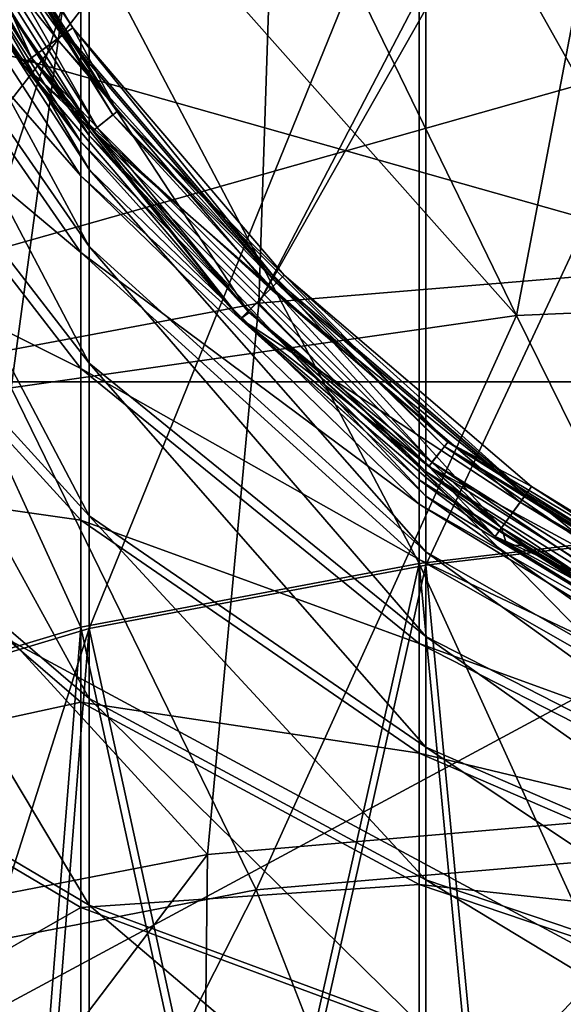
# Model space of a CAD drawing. Extents: x -1633 to 62, y -535 to 375.
# Tile 273 of 297: x -247 to -222, y 171 to 218. Entities that reach past the tile are written whole.
import ezdxf

# ---------------------------------------------------------------- set-up
doc = ezdxf.new("R2010")
doc.units = 0
doc.header["$LTSCALE"] = 33.374815
for name, color, linetype in [('1266', 7, 'CONTINUOUS'), ('1271', 7, 'CONTINUOUS'), ('411', 7, 'CONTINUOUS'), ('46', 7, 'CONTINUOUS'), ('54', 7, 'CONTINUOUS'), ('57', 7, 'CONTINUOUS'), ('74', 7, 'CONTINUOUS'), ('81', 7, 'CONTINUOUS'), ('82', 7, 'CONTINUOUS'), ('83', 7, 'CONTINUOUS'), ('84', 7, 'CONTINUOUS'), ('85', 7, 'CONTINUOUS'), ('86', 7, 'CONTINUOUS'), ('87', 7, 'CONTINUOUS'), ('88', 7, 'CONTINUOUS'), ('89', 7, 'CONTINUOUS'), ('90', 7, 'CONTINUOUS'), ('91', 7, 'CONTINUOUS')]:
    doc.layers.add(name, color=color, linetype=linetype)

msp = doc.modelspace()

# ---------------------------------------------------------------- linework, layer by layer
at = {"layer": '1266', "linetype": 'CONTINUOUS'}
for points in [[(-235.838, 227.811, -342.892), (-224.076, 203.588, -358.525), (-219.101, 229.66, -350.139), (-235.838, 227.811, -342.892)], [(-224.076, 203.588, -358.525), (-197.91, 204.706, -365.137), (-219.101, 229.66, -350.139), (-224.076, 203.588, -358.525)], [(-244.313, 226.383, -337.919), (-224.076, 203.588, -358.525), (-235.838, 227.811, -342.892), (-244.313, 226.383, -337.919)], [(-251.138, 224.943, -333.141), (-247.851, 200.183, -346.163), (-244.313, 226.383, -337.919), (-251.138, 224.943, -333.141)], [(-247.851, 200.183, -346.163), (-224.076, 203.588, -358.525), (-244.313, 226.383, -337.919), (-247.851, 200.183, -346.163)], [(-224.076, 203.588, -358.525), (-211.787, 178.677, -372.477), (-197.91, 204.706, -365.137), (-224.076, 203.588, -358.525)], [(-247.851, 200.183, -346.163), (-236.323, 176.56, -363.436), (-224.076, 203.588, -358.525), (-247.851, 200.183, -346.163)], [(-236.323, 176.56, -363.436), (-211.787, 178.677, -372.477), (-224.076, 203.588, -358.525), (-236.323, 176.56, -363.436)], [(-257.983, 172.356, -349.246), (-236.323, 176.56, -363.436), (-247.851, 200.183, -346.163), (-257.983, 172.356, -349.246)], [(-236.323, 176.56, -363.436), (-226.778, 151.998, -377.934), (-211.787, 178.677, -372.477), (-236.323, 176.56, -363.436)], [(-226.778, 151.998, -377.934), (-200.612, 153.115, -384.547), (-211.787, 178.677, -372.477), (-226.778, 151.998, -377.934)], [(-257.983, 172.356, -349.246), (-250.553, 148.592, -365.573), (-236.323, 176.56, -363.436), (-257.983, 172.356, -349.246)], [(-250.553, 148.592, -365.573), (-226.778, 151.998, -377.934), (-236.323, 176.56, -363.436), (-250.553, 148.592, -365.573)]]:
    msp.add_3dface(points, dxfattribs=at)
at = {"layer": '1271', "linetype": 'CONTINUOUS'}
for points in [[(-222.074, 231.293, -354.065), (-220.742, 231.398, -354.53), (-236.209, 204.167, -358.374), (-222.074, 231.293, -354.065)], [(-220.742, 231.398, -354.53), (-211.04, 206.259, -367.439), (-236.209, 204.167, -358.374), (-220.742, 231.398, -354.53)], [(-235.353, 229.871, -348.435), (-222.074, 231.293, -354.065), (-236.209, 204.167, -358.374), (-235.353, 229.871, -348.435)], [(-247.81, 227.835, -341.291), (-235.353, 229.871, -348.435), (-258.559, 199.977, -344.126), (-247.81, 227.835, -341.291)], [(-235.353, 229.871, -348.435), (-236.209, 204.167, -358.374), (-258.559, 199.977, -344.126), (-235.353, 229.871, -348.435)], [(-211.04, 206.259, -367.439), (-212.967, 180.441, -377.004), (-236.209, 204.167, -358.374), (-211.04, 206.259, -367.439)], [(-236.209, 204.167, -358.374), (-238.616, 178.229, -367.554), (-258.559, 199.977, -344.126), (-236.209, 204.167, -358.374)], [(-212.967, 180.441, -377.004), (-238.616, 178.229, -367.554), (-236.209, 204.167, -358.374), (-212.967, 180.441, -377.004)], [(-238.616, 178.229, -367.554), (-261.26, 173.835, -352.721), (-258.559, 199.977, -344.126), (-238.616, 178.229, -367.554)], [(-213.742, 154.669, -386.849), (-238.911, 152.576, -377.783), (-212.967, 180.441, -377.004), (-213.742, 154.669, -386.849)], [(-212.967, 180.441, -377.004), (-238.911, 152.576, -377.783), (-238.616, 178.229, -367.554), (-212.967, 180.441, -377.004)], [(-238.911, 152.576, -377.783), (-261.261, 148.386, -363.535), (-238.616, 178.229, -367.554), (-238.911, 152.576, -377.783)], [(-238.616, 178.229, -367.554), (-261.261, 148.386, -363.535), (-261.26, 173.835, -352.721), (-238.616, 178.229, -367.554)]]:
    msp.add_3dface(points, dxfattribs=at)
at = {"layer": '411', "color": 7, "linetype": 'CONTINUOUS'}
for points in [[(-270.544, 200.476, -102.148), (-270.544, 222.23, -35.198), (-193.658, 200.476, -102.148), (-270.544, 200.476, -102.148)], [(-193.658, 200.476, -102.148), (-270.544, 222.23, -35.198), (-193.658, 222.23, -35.198), (-193.658, 200.476, -102.148)], [(-270.544, 222.23, 35.198), (-270.544, 200.476, 102.148), (-193.658, 222.23, 35.198), (-270.544, 222.23, 35.198)], [(-193.658, 222.23, 35.198), (-270.544, 200.476, 102.148), (-193.658, 200.476, 102.148), (-193.658, 222.23, 35.198)], [(-193.658, 159.099, -159.099), (-270.544, 159.099, -159.099), (-270.544, 200.476, -102.148), (-193.658, 159.099, -159.099)], [(-193.658, 159.099, -159.099), (-270.544, 200.476, -102.148), (-193.658, 200.476, -102.148), (-193.658, 159.099, -159.099)], [(-270.544, 200.476, 102.148), (-270.544, 159.099, 159.099), (-193.658, 200.476, 102.148), (-270.544, 200.476, 102.148)], [(-193.658, 200.476, 102.148), (-270.544, 159.099, 159.099), (-193.658, 159.099, 159.099), (-193.658, 200.476, 102.148)]]:
    msp.add_3dface(points, dxfattribs=at)
at = {"layer": '46', "color": 7, "linetype": 'CONTINUOUS'}
for points in [[(-223.655, 235.935, 267.414), (-219.019, 202.569, 292.164), (-221.575, 239.807, 271.685), (-223.655, 235.935, 267.414)], [(-221.073, 232.586, 262.979), (-216.509, 199.743, 287.339), (-223.655, 235.935, 267.414), (-221.073, 232.586, 262.979)], [(-223.655, 235.935, 267.414), (-216.509, 199.743, 287.339), (-219.019, 202.569, 292.164), (-223.655, 235.935, 267.414)]]:
    msp.add_3dface(points, dxfattribs=at)
at = {"layer": '54', "color": 7, "linetype": 'CONTINUOUS'}
for points in [[(-256.547, 215.087, 31.973), (-244.574, 222.144, 49.674), (-256.547, 242.667, 17.816), (-256.547, 215.087, 31.973)], [(-228.661, 228.037, 64.456), (-209.605, 194.178, 86.775), (-209.605, 232.471, 75.578), (-228.661, 228.037, 64.456)], [(-244.574, 211.759, -116.974), (-256.547, 230.788, -115.968), (-247.306, 215.428, -120), (-244.574, 211.759, -116.974)], [(-256.547, 230.788, -115.968), (-244.574, 211.759, -116.974), (-256.547, 228.658, -101.65), (-256.547, 230.788, -115.968)], [(-247.306, 215.428, -120), (-256.547, 230.788, -115.968), (-255.546, 228.874, -120), (-247.306, 215.428, -120)], [(-244.574, 211.759, -116.974), (-244.574, 210.161, -106.227), (-256.547, 228.658, -101.65), (-244.574, 211.759, -116.974)], [(-244.574, 210.161, -106.227), (-256.547, 223.865, -87.99), (-256.547, 228.658, -101.65), (-244.574, 210.161, -106.227)], [(-244.574, 222.144, 49.674), (-228.661, 191.921, 75.016), (-228.661, 228.037, 64.456), (-244.574, 222.144, 49.674)], [(-228.661, 191.921, 75.016), (-209.605, 194.178, 86.775), (-228.661, 228.037, 64.456), (-228.661, 191.921, 75.016)], [(-244.574, 206.563, -95.975), (-256.547, 216.582, -75.48), (-256.547, 223.865, -87.99), (-244.574, 206.563, -95.975)], [(-244.574, 206.563, -95.975), (-256.547, 223.865, -87.99), (-244.574, 210.161, -106.227), (-244.574, 206.563, -95.975)], [(-256.547, 215.087, 31.973), (-244.574, 188.922, 59.388), (-244.574, 222.144, 49.674), (-256.547, 215.087, 31.973)], [(-244.574, 188.922, 59.388), (-228.661, 191.921, 75.016), (-244.574, 222.144, 49.674), (-244.574, 188.922, 59.388)], [(-244.574, 201.096, -86.585), (-256.547, 207.069, -64.569), (-256.547, 216.582, -75.48), (-244.574, 201.096, -86.585)], [(-244.574, 201.096, -86.585), (-256.547, 216.582, -75.48), (-244.574, 206.563, -95.975), (-244.574, 201.096, -86.585)], [(-256.547, 185.331, 40.674), (-244.574, 188.922, 59.388), (-256.547, 215.087, 31.973), (-256.547, 185.331, 40.674)], [(-237.064, 203.436, -120), (-244.574, 211.759, -116.974), (-247.306, 215.428, -120), (-237.064, 203.436, -120)], [(-228.661, 195.868, -117.814), (-244.574, 211.759, -116.974), (-237.064, 203.436, -120), (-228.661, 195.868, -117.814)], [(-244.574, 211.759, -116.974), (-228.661, 195.868, -117.814), (-244.574, 210.161, -106.227), (-244.574, 211.759, -116.974)], [(-228.661, 195.868, -117.814), (-228.661, 194.713, -110.049), (-244.574, 210.161, -106.227), (-228.661, 195.868, -117.814)], [(-228.661, 194.713, -110.049), (-244.574, 206.563, -95.975), (-244.574, 210.161, -106.227), (-228.661, 194.713, -110.049)], [(-244.574, 193.957, -78.395), (-256.547, 195.669, -55.647), (-256.547, 207.069, -64.569), (-244.574, 193.957, -78.395)], [(-244.574, 193.957, -78.395), (-256.547, 207.069, -64.569), (-244.574, 201.096, -86.585), (-244.574, 193.957, -78.395)], [(-228.661, 192.114, -102.642), (-244.574, 201.096, -86.585), (-244.574, 206.563, -95.975), (-228.661, 192.114, -102.642)], [(-228.661, 192.114, -102.642), (-244.574, 206.563, -95.975), (-228.661, 194.713, -110.049), (-228.661, 192.114, -102.642)], [(-225.072, 193.194, -120), (-228.661, 195.868, -117.814), (-237.064, 203.436, -120), (-225.072, 193.194, -120)], [(-228.661, 188.165, -95.859), (-244.574, 193.957, -78.395), (-244.574, 201.096, -86.585), (-228.661, 188.165, -95.859)], [(-228.661, 188.165, -95.859), (-244.574, 201.096, -86.585), (-228.661, 192.114, -102.642), (-228.661, 188.165, -95.859)], [(-244.574, 185.4, -71.699), (-256.547, 182.791, -49.037), (-256.547, 195.669, -55.647), (-244.574, 185.4, -71.699)], [(-244.574, 185.4, -71.699), (-256.547, 195.669, -55.647), (-244.574, 193.957, -78.395), (-244.574, 185.4, -71.699)], [(-209.605, 183.912, -118.446), (-228.661, 195.868, -117.814), (-211.626, 184.954, -120), (-209.605, 183.912, -118.446)], [(-228.661, 195.868, -117.814), (-209.605, 183.912, -118.446), (-228.661, 194.713, -110.049), (-228.661, 195.868, -117.814)], [(-211.626, 184.954, -120), (-228.661, 195.868, -117.814), (-225.072, 193.194, -120), (-211.626, 184.954, -120)], [(-209.605, 183.912, -118.446), (-209.605, 183.09, -112.925), (-228.661, 194.713, -110.049), (-209.605, 183.912, -118.446)], [(-209.605, 183.09, -112.925), (-228.661, 192.114, -102.642), (-228.661, 194.713, -110.049), (-209.605, 183.09, -112.925)], [(-228.661, 191.921, 75.016), (-211.626, 154.5, 89.546), (-209.605, 194.178, 86.775), (-228.661, 191.921, 75.016)], [(-228.661, 183.006, -89.942), (-244.574, 185.4, -71.699), (-244.574, 193.957, -78.395), (-228.661, 183.006, -89.942)], [(-228.661, 183.006, -89.942), (-244.574, 193.957, -78.395), (-228.661, 188.165, -95.859), (-228.661, 183.006, -89.942)], [(-244.574, 188.922, 59.388), (-237.064, 154.5, 71.064), (-228.661, 191.921, 75.016), (-244.574, 188.922, 59.388)], [(-237.064, 154.5, 71.064), (-225.072, 154.5, 81.306), (-228.661, 191.921, 75.016), (-237.064, 154.5, 71.064)], [(-209.605, 181.243, -107.659), (-228.661, 188.165, -95.859), (-228.661, 192.114, -102.642), (-209.605, 181.243, -107.659)], [(-209.605, 181.243, -107.659), (-228.661, 192.114, -102.642), (-209.605, 183.09, -112.925), (-209.605, 181.243, -107.659)], [(-225.072, 154.5, 81.306), (-211.626, 154.5, 89.546), (-228.661, 191.921, 75.016), (-225.072, 154.5, 81.306)], [(-256.547, 185.331, 40.674), (-247.306, 154.5, 59.072), (-244.574, 188.922, 59.388), (-256.547, 185.331, 40.674)], [(-247.306, 154.5, 59.072), (-237.064, 154.5, 71.064), (-244.574, 188.922, 59.388), (-247.306, 154.5, 59.072)], [(-209.605, 178.435, -102.836), (-228.661, 183.006, -89.942), (-228.661, 188.165, -95.859), (-209.605, 178.435, -102.836)], [(-209.605, 178.435, -102.836), (-228.661, 188.165, -95.859), (-209.605, 181.243, -107.659), (-209.605, 178.435, -102.836)], [(-244.574, 175.734, -66.737), (-256.547, 182.791, -49.037), (-244.574, 185.4, -71.699), (-244.574, 175.734, -66.737)], [(-228.661, 176.824, -85.104), (-244.574, 175.734, -66.737), (-244.574, 185.4, -71.699), (-228.661, 176.824, -85.104)], [(-228.661, 176.824, -85.104), (-244.574, 185.4, -71.699), (-228.661, 183.006, -89.942), (-228.661, 176.824, -85.104)], [(-255.546, 154.5, 45.626), (-247.306, 154.5, 59.072), (-256.547, 185.331, 40.674), (-255.546, 154.5, 45.626)], [(-244.574, 175.734, -66.737), (-256.547, 168.897, -44.974), (-256.547, 182.791, -49.037), (-244.574, 175.734, -66.737)], [(-209.605, 174.767, -98.629), (-228.661, 176.824, -85.104), (-228.661, 183.006, -89.942), (-209.605, 174.767, -98.629)], [(-209.605, 174.767, -98.629), (-228.661, 183.006, -89.942), (-209.605, 178.435, -102.836), (-209.605, 174.767, -98.629)], [(-228.661, 169.841, -81.519), (-244.574, 175.734, -66.737), (-228.661, 176.824, -85.104), (-228.661, 169.841, -81.519)], [(-209.605, 170.372, -95.19), (-228.661, 169.841, -81.519), (-228.661, 176.824, -85.104), (-209.605, 170.372, -95.19)], [(-209.605, 170.372, -95.19), (-228.661, 176.824, -85.104), (-209.605, 174.767, -98.629), (-209.605, 170.372, -95.19)], [(-244.574, 165.306, -63.688), (-256.547, 168.897, -44.974), (-244.574, 175.734, -66.737), (-244.574, 165.306, -63.688)], [(-228.661, 169.841, -81.519), (-244.574, 165.306, -63.688), (-244.574, 175.734, -66.737), (-228.661, 169.841, -81.519)]]:
    msp.add_3dface(points, dxfattribs=at)
at = {"layer": '57', "color": 7, "linetype": 'CONTINUOUS'}
for points in [[(-244.183, 222.028, 49.384), (-256.097, 215.007, 31.772), (-244.183, 252.768, 33.605), (-244.183, 222.028, 49.384)], [(-244.183, 252.768, 33.605), (-256.097, 215.007, 31.772), (-256.097, 242.55, 17.633), (-244.183, 252.768, 33.605)], [(-209.388, 194.093, 86.333), (-228.349, 191.848, 74.632), (-209.388, 232.304, 75.16), (-209.388, 194.093, 86.333)], [(-209.388, 232.304, 75.16), (-228.349, 191.848, 74.632), (-228.349, 227.892, 64.093), (-209.388, 232.304, 75.16)], [(-244.183, 212.071, -116.957), (-255.101, 229.101, -120), (-256.097, 231.005, -115.957), (-244.183, 212.071, -116.957)], [(-244.183, 212.071, -116.957), (-256.097, 231.005, -115.957), (-244.183, 210.463, -106.152), (-244.183, 212.071, -116.957)], [(-256.097, 231.005, -115.957), (-256.097, 228.869, -101.598), (-244.183, 210.463, -106.152), (-256.097, 231.005, -115.957)], [(-246.902, 215.721, -120), (-255.101, 229.101, -120), (-244.183, 212.071, -116.957), (-246.902, 215.721, -120)], [(-256.097, 224.062, -87.9), (-244.183, 206.846, -95.844), (-256.097, 228.869, -101.598), (-256.097, 224.062, -87.9)], [(-256.097, 228.869, -101.598), (-244.183, 206.846, -95.844), (-244.183, 210.463, -106.152), (-256.097, 228.869, -101.598)], [(-228.349, 191.848, 74.632), (-244.183, 188.864, 59.082), (-228.349, 227.892, 64.093), (-228.349, 191.848, 74.632)], [(-228.349, 227.892, 64.093), (-244.183, 188.864, 59.082), (-244.183, 222.028, 49.384), (-228.349, 227.892, 64.093)], [(-256.097, 216.758, -75.354), (-244.183, 201.35, -86.403), (-256.097, 224.062, -87.9), (-256.097, 216.758, -75.354)], [(-256.097, 224.062, -87.9), (-244.183, 201.35, -86.403), (-244.183, 206.846, -95.844), (-256.097, 224.062, -87.9)], [(-244.183, 188.864, 59.082), (-256.097, 185.291, 40.461), (-244.183, 222.028, 49.384), (-244.183, 188.864, 59.082)], [(-244.183, 222.028, 49.384), (-256.097, 185.291, 40.461), (-256.097, 215.007, 31.772), (-244.183, 222.028, 49.384)], [(-256.097, 207.218, -64.411), (-244.183, 194.171, -78.169), (-256.097, 216.758, -75.354), (-256.097, 207.218, -64.411)], [(-256.097, 216.758, -75.354), (-244.183, 194.171, -78.169), (-244.183, 201.35, -86.403), (-256.097, 216.758, -75.354)], [(-236.711, 203.789, -120), (-246.902, 215.721, -120), (-244.183, 212.071, -116.957), (-236.711, 203.789, -120)], [(-228.349, 196.259, -117.793), (-236.711, 203.789, -120), (-244.183, 212.071, -116.957), (-228.349, 196.259, -117.793)], [(-228.349, 196.259, -117.793), (-244.183, 212.071, -116.957), (-228.349, 195.093, -109.956), (-228.349, 196.259, -117.793)], [(-244.183, 212.071, -116.957), (-244.183, 210.463, -106.152), (-228.349, 195.093, -109.956), (-244.183, 212.071, -116.957)], [(-244.183, 206.846, -95.844), (-228.349, 192.469, -102.479), (-244.183, 210.463, -106.152), (-244.183, 206.846, -95.844)], [(-244.183, 210.463, -106.152), (-228.349, 192.469, -102.479), (-228.349, 195.093, -109.956), (-244.183, 210.463, -106.152)], [(-256.097, 195.786, -55.465), (-244.183, 185.568, -71.437), (-256.097, 207.218, -64.411), (-256.097, 195.786, -55.465)], [(-256.097, 207.218, -64.411), (-244.183, 185.568, -71.437), (-244.183, 194.171, -78.169), (-256.097, 207.218, -64.411)], [(-244.183, 201.35, -86.403), (-228.349, 188.482, -95.631), (-244.183, 206.846, -95.844), (-244.183, 201.35, -86.403)], [(-244.183, 206.846, -95.844), (-228.349, 188.482, -95.631), (-228.349, 192.469, -102.479), (-244.183, 206.846, -95.844)], [(-224.779, 193.598, -120), (-236.711, 203.789, -120), (-228.349, 196.259, -117.793), (-224.779, 193.598, -120)], [(-244.183, 194.171, -78.169), (-228.349, 183.275, -89.658), (-244.183, 201.35, -86.403), (-244.183, 194.171, -78.169)], [(-244.183, 201.35, -86.403), (-228.349, 183.275, -89.658), (-228.349, 188.482, -95.631), (-244.183, 201.35, -86.403)], [(-209.388, 184.361, -118.422), (-224.779, 193.598, -120), (-228.349, 196.259, -117.793), (-209.388, 184.361, -118.422)], [(-209.388, 184.361, -118.422), (-228.349, 196.259, -117.793), (-209.388, 183.528, -112.817), (-209.388, 184.361, -118.422)], [(-228.349, 196.259, -117.793), (-228.349, 195.093, -109.956), (-209.388, 183.528, -112.817), (-228.349, 196.259, -117.793)], [(-256.097, 182.871, -48.835), (-244.183, 175.85, -66.448), (-256.097, 195.786, -55.465), (-256.097, 182.871, -48.835)], [(-256.097, 195.786, -55.465), (-244.183, 175.85, -66.448), (-244.183, 185.568, -71.437), (-256.097, 195.786, -55.465)], [(-228.349, 192.469, -102.479), (-209.388, 181.652, -107.471), (-228.349, 195.093, -109.956), (-228.349, 192.469, -102.479)], [(-228.349, 195.093, -109.956), (-209.388, 181.652, -107.471), (-209.388, 183.528, -112.817), (-228.349, 195.093, -109.956)], [(-244.183, 185.568, -71.437), (-228.349, 177.035, -84.775), (-244.183, 194.171, -78.169), (-244.183, 185.568, -71.437)], [(-244.183, 194.171, -78.169), (-228.349, 177.035, -84.775), (-228.349, 183.275, -89.658), (-244.183, 194.171, -78.169)], [(-209.388, 194.093, 86.333), (-224.779, 154.5, 80.901), (-228.349, 191.848, 74.632), (-209.388, 194.093, 86.333)], [(-211.4, 154.5, 89.1), (-224.779, 154.5, 80.901), (-209.388, 194.093, 86.333), (-211.4, 154.5, 89.1)], [(-211.399, 185.399, -120), (-224.779, 193.598, -120), (-209.388, 184.361, -118.422), (-211.399, 185.399, -120)], [(-228.349, 188.482, -95.631), (-209.388, 178.801, -102.574), (-228.349, 192.469, -102.479), (-228.349, 188.482, -95.631)], [(-228.349, 192.469, -102.479), (-209.388, 178.801, -102.574), (-209.388, 181.652, -107.471), (-228.349, 192.469, -102.479)], [(-228.349, 191.848, 74.632), (-236.711, 154.5, 70.71), (-244.183, 188.864, 59.082), (-228.349, 191.848, 74.632)], [(-224.779, 154.5, 80.901), (-236.711, 154.5, 70.71), (-228.349, 191.848, 74.632), (-224.779, 154.5, 80.901)], [(-244.183, 188.864, 59.082), (-255.101, 154.5, 45.399), (-256.097, 185.291, 40.461), (-244.183, 188.864, 59.082)], [(-246.902, 154.5, 58.778), (-255.101, 154.5, 45.399), (-244.183, 188.864, 59.082), (-246.902, 154.5, 58.778)], [(-236.711, 154.5, 70.71), (-246.902, 154.5, 58.778), (-244.183, 188.864, 59.082), (-236.711, 154.5, 70.71)], [(-228.349, 183.275, -89.658), (-209.388, 175.077, -98.303), (-228.349, 188.482, -95.631), (-228.349, 183.275, -89.658)], [(-228.349, 188.482, -95.631), (-209.388, 175.077, -98.303), (-209.388, 178.801, -102.574), (-228.349, 188.482, -95.631)], [(-244.183, 175.85, -66.448), (-228.349, 169.986, -81.156), (-244.183, 185.568, -71.437), (-244.183, 175.85, -66.448)], [(-244.183, 185.568, -71.437), (-228.349, 169.986, -81.156), (-228.349, 177.035, -84.775), (-244.183, 185.568, -71.437)], [(-228.349, 177.035, -84.775), (-209.388, 170.615, -94.811), (-228.349, 183.275, -89.658), (-228.349, 177.035, -84.775)], [(-228.349, 183.275, -89.658), (-209.388, 170.615, -94.811), (-209.388, 175.077, -98.303), (-228.349, 183.275, -89.658)], [(-256.097, 168.937, -44.761), (-244.183, 165.364, -63.382), (-256.097, 182.871, -48.835), (-256.097, 168.937, -44.761)], [(-256.097, 182.871, -48.835), (-244.183, 165.364, -63.382), (-244.183, 175.85, -66.448), (-256.097, 182.871, -48.835)], [(-228.349, 169.986, -81.156), (-209.388, 165.574, -92.223), (-228.349, 177.035, -84.775), (-228.349, 169.986, -81.156)], [(-228.349, 177.035, -84.775), (-209.388, 165.574, -92.223), (-209.388, 170.615, -94.811), (-228.349, 177.035, -84.775)], [(-244.183, 165.364, -63.382), (-228.349, 162.38, -78.932), (-244.183, 175.85, -66.448), (-244.183, 165.364, -63.382)], [(-244.183, 175.85, -66.448), (-228.349, 162.38, -78.932), (-228.349, 169.986, -81.156), (-244.183, 175.85, -66.448)]]:
    msp.add_3dface(points, dxfattribs=at)
at = {"layer": '74', "color": 7, "linetype": 'CONTINUOUS'}
for points in [[(-254.267, 226.445, -140.397), (-247.429, 215.597, -140.397), (-253.692, 226.437, -140.397), (-254.267, 226.445, -140.397)], [(-247.429, 215.597, -140.397), (-246.811, 215.597, -140.397), (-253.692, 226.437, -140.397), (-247.429, 215.597, -140.397)], [(-247.429, 215.597, -140.397), (-247.306, 215.427, -140.397), (-246.811, 215.597, -140.397), (-247.429, 215.597, -140.397)], [(-247.306, 215.427, -140.397), (-237.064, 203.435, -140.397), (-246.811, 215.597, -140.397), (-247.306, 215.427, -140.397)], [(-246.811, 215.597, -140.397), (-237.064, 203.435, -140.397), (-236.656, 203.735, -140.397), (-246.811, 215.597, -140.397)], [(-237.064, 203.435, -140.397), (-225.072, 193.193, -140.397), (-236.656, 203.735, -140.397), (-237.064, 203.435, -140.397)], [(-236.656, 203.735, -140.397), (-225.072, 193.193, -140.397), (-224.778, 193.598, -140.397), (-236.656, 203.735, -140.397)], [(-225.072, 193.193, -140.397), (-224.523, 192.798, -140.397), (-224.778, 193.598, -140.397), (-225.072, 193.193, -140.397)], [(-224.523, 192.798, -140.397), (-223.598, 192.754, -140.397), (-224.778, 193.598, -140.397), (-224.523, 192.798, -140.397)], [(-224.523, 192.798, -140.397), (-211.625, 184.954, -140.397), (-223.598, 192.754, -140.397), (-224.523, 192.798, -140.397)], [(-223.598, 192.754, -140.397), (-211.625, 184.954, -140.397), (-211.398, 185.399, -140.397), (-223.598, 192.754, -140.397)]]:
    msp.add_3dface(points, dxfattribs=at)
at = {"layer": '81', "color": 7, "linetype": 'CONTINUOUS'}
for points in [[(-255.101, 229.101, -120), (-246.902, 215.721, -120), (-253.331, 230.003, -123.142), (-255.101, 229.101, -120)], [(-253.331, 230.003, -123.142), (-246.902, 215.721, -120), (-245.295, 216.889, -123.142), (-253.331, 230.003, -123.142)], [(-246.902, 215.721, -120), (-236.711, 203.789, -120), (-245.295, 216.889, -123.142), (-246.902, 215.721, -120)], [(-245.295, 216.889, -123.142), (-236.711, 203.789, -120), (-235.306, 205.194, -123.142), (-245.295, 216.889, -123.142)], [(-236.711, 203.789, -120), (-224.779, 193.598, -120), (-235.306, 205.194, -123.142), (-236.711, 203.789, -120)], [(-235.306, 205.194, -123.142), (-224.779, 193.598, -120), (-223.611, 195.205, -123.142), (-235.306, 205.194, -123.142)], [(-224.779, 193.598, -120), (-211.399, 185.399, -120), (-223.611, 195.205, -123.142), (-224.779, 193.598, -120)], [(-223.611, 195.205, -123.142), (-211.399, 185.399, -120), (-210.497, 187.169, -123.142), (-223.611, 195.205, -123.142)]]:
    msp.add_3dface(points, dxfattribs=at)
at = {"layer": '82', "color": 7, "linetype": 'CONTINUOUS'}
for points in [[(-253.331, 230.003, -123.142), (-245.295, 216.889, -123.142), (-252.962, 230.191, -135.615), (-253.331, 230.003, -123.142)], [(-252.962, 230.191, -135.615), (-245.295, 216.889, -123.142), (-244.96, 217.132, -135.615), (-252.962, 230.191, -135.615)], [(-245.295, 216.889, -123.142), (-235.306, 205.194, -123.142), (-244.96, 217.132, -135.615), (-245.295, 216.889, -123.142)], [(-244.96, 217.132, -135.615), (-235.306, 205.194, -123.142), (-235.014, 205.486, -135.615), (-244.96, 217.132, -135.615)], [(-235.306, 205.194, -123.142), (-223.611, 195.205, -123.142), (-235.014, 205.486, -135.615), (-235.306, 205.194, -123.142)], [(-235.014, 205.486, -135.615), (-223.611, 195.205, -123.142), (-223.368, 195.54, -135.615), (-235.014, 205.486, -135.615)], [(-223.611, 195.205, -123.142), (-210.497, 187.169, -123.142), (-223.368, 195.54, -135.615), (-223.611, 195.205, -123.142)], [(-223.368, 195.54, -135.615), (-210.497, 187.169, -123.142), (-210.309, 187.538, -135.615), (-223.368, 195.54, -135.615)]]:
    msp.add_3dface(points, dxfattribs=at)
at = {"layer": '83', "color": 7, "linetype": 'CONTINUOUS'}
for points in [[(-252.962, 230.191, -135.615), (-244.96, 217.132, -135.615), (-252.962, 230.191, -144.947), (-252.962, 230.191, -135.615)], [(-252.962, 230.191, -144.947), (-244.96, 217.132, -135.615), (-244.96, 217.132, -144.947), (-252.962, 230.191, -144.947)], [(-244.96, 217.132, -135.615), (-235.014, 205.486, -135.615), (-244.96, 217.132, -144.947), (-244.96, 217.132, -135.615)], [(-244.96, 217.132, -144.947), (-235.014, 205.486, -135.615), (-235.014, 205.486, -144.947), (-244.96, 217.132, -144.947)], [(-235.014, 205.486, -135.615), (-223.368, 195.54, -135.615), (-235.014, 205.486, -144.947), (-235.014, 205.486, -135.615)], [(-235.014, 205.486, -144.947), (-223.368, 195.54, -135.615), (-223.368, 195.54, -144.947), (-235.014, 205.486, -144.947)], [(-223.368, 195.54, -135.615), (-210.309, 187.538, -135.615), (-223.368, 195.54, -144.947), (-223.368, 195.54, -135.615)], [(-223.368, 195.54, -144.947), (-210.309, 187.538, -135.615), (-210.309, 187.538, -144.947), (-223.368, 195.54, -144.947)]]:
    msp.add_3dface(points, dxfattribs=at)
at = {"layer": '84', "color": 7, "linetype": 'CONTINUOUS'}
for points in [[(-254.588, 231.838, -146.203), (-242.873, 213.195, -146.203), (-255.895, 231.209, -146.202), (-254.588, 231.838, -146.203)], [(-252.962, 230.191, -144.947), (-244.96, 217.132, -144.947), (-254.588, 231.838, -146.203), (-252.962, 230.191, -144.947)], [(-254.588, 231.838, -146.203), (-244.96, 217.132, -144.947), (-242.873, 213.195, -146.203), (-254.588, 231.838, -146.203)], [(-255.895, 231.209, -146.202), (-242.873, 213.195, -146.203), (-244.008, 212.291, -146.202), (-255.895, 231.209, -146.202)], [(-255.895, 231.209, -146.202), (-244.008, 212.291, -146.202), (-255.546, 228.874, -144.947), (-255.895, 231.209, -146.202)], [(-255.546, 228.874, -144.947), (-244.008, 212.291, -146.202), (-247.306, 215.428, -144.947), (-255.546, 228.874, -144.947)], [(-244.96, 217.132, -144.947), (-235.014, 205.486, -144.947), (-242.873, 213.195, -146.203), (-244.96, 217.132, -144.947)], [(-247.306, 215.428, -144.947), (-244.008, 212.291, -146.202), (-237.064, 203.436, -144.947), (-247.306, 215.428, -144.947)], [(-242.873, 213.195, -146.203), (-227.305, 197.627, -146.203), (-244.008, 212.291, -146.202), (-242.873, 213.195, -146.203)], [(-242.873, 213.195, -146.203), (-235.014, 205.486, -144.947), (-227.305, 197.627, -146.203), (-242.873, 213.195, -146.203)], [(-244.008, 212.291, -146.202), (-227.305, 197.627, -146.203), (-228.209, 196.492, -146.202), (-244.008, 212.291, -146.202)], [(-244.008, 212.291, -146.202), (-228.209, 196.492, -146.202), (-237.064, 203.436, -144.947), (-244.008, 212.291, -146.202)], [(-235.014, 205.486, -144.947), (-223.368, 195.54, -144.947), (-227.305, 197.627, -146.203), (-235.014, 205.486, -144.947)], [(-237.064, 203.436, -144.947), (-228.209, 196.492, -146.202), (-225.072, 193.194, -144.947), (-237.064, 203.436, -144.947)], [(-227.305, 197.627, -146.203), (-208.662, 185.912, -146.203), (-228.209, 196.492, -146.202), (-227.305, 197.627, -146.203)], [(-223.368, 195.54, -144.947), (-210.309, 187.538, -144.947), (-227.305, 197.627, -146.203), (-223.368, 195.54, -144.947)], [(-227.305, 197.627, -146.203), (-210.309, 187.538, -144.947), (-208.662, 185.912, -146.203), (-227.305, 197.627, -146.203)], [(-228.209, 196.492, -146.202), (-208.662, 185.912, -146.203), (-209.291, 184.605, -146.202), (-228.209, 196.492, -146.202)], [(-228.209, 196.492, -146.202), (-209.291, 184.605, -146.202), (-225.072, 193.194, -144.947), (-228.209, 196.492, -146.202)], [(-225.072, 193.194, -144.947), (-209.291, 184.605, -146.202), (-211.626, 184.954, -144.947), (-225.072, 193.194, -144.947)]]:
    msp.add_3dface(points, dxfattribs=at)
at = {"layer": '85', "color": 7, "linetype": 'CONTINUOUS'}
for points in [[(-254.267, 226.445, -140.397), (-255.546, 228.874, -144.947), (-247.306, 215.428, -144.947), (-254.267, 226.445, -140.397)], [(-247.429, 215.597, -140.397), (-254.267, 226.445, -140.397), (-247.306, 215.428, -144.947), (-247.429, 215.597, -140.397)], [(-247.306, 215.427, -140.397), (-247.429, 215.597, -140.397), (-247.306, 215.428, -144.947), (-247.306, 215.427, -140.397)], [(-247.306, 215.427, -140.397), (-247.306, 215.428, -144.947), (-237.064, 203.436, -144.947), (-247.306, 215.427, -140.397)], [(-237.064, 203.435, -140.397), (-247.306, 215.427, -140.397), (-237.064, 203.436, -144.947), (-237.064, 203.435, -140.397)], [(-237.064, 203.435, -140.397), (-237.064, 203.436, -144.947), (-225.072, 193.194, -144.947), (-237.064, 203.435, -140.397)], [(-225.072, 193.193, -140.397), (-237.064, 203.435, -140.397), (-225.072, 193.194, -144.947), (-225.072, 193.193, -140.397)], [(-225.072, 193.193, -140.397), (-225.072, 193.194, -144.947), (-211.626, 184.954, -144.947), (-225.072, 193.193, -140.397)], [(-224.523, 192.798, -140.397), (-225.072, 193.193, -140.397), (-211.626, 184.954, -144.947), (-224.523, 192.798, -140.397)], [(-211.625, 184.954, -140.397), (-224.523, 192.798, -140.397), (-211.626, 184.954, -144.947), (-211.625, 184.954, -140.397)]]:
    msp.add_3dface(points, dxfattribs=at)
at = {"layer": '86', "color": 7, "linetype": 'CONTINUOUS'}
for points in [[(-255.101, 229.101, -144.947), (-253.692, 226.437, -140.397), (-246.902, 215.722, -144.947), (-255.101, 229.101, -144.947)], [(-253.692, 226.437, -140.397), (-246.811, 215.597, -140.397), (-246.902, 215.722, -144.947), (-253.692, 226.437, -140.397)], [(-246.902, 215.722, -144.947), (-246.811, 215.597, -140.397), (-236.711, 203.789, -144.947), (-246.902, 215.722, -144.947)], [(-246.811, 215.597, -140.397), (-236.656, 203.735, -140.397), (-236.711, 203.789, -144.947), (-246.811, 215.597, -140.397)], [(-236.656, 203.735, -140.397), (-224.778, 193.598, -140.397), (-236.711, 203.789, -144.947), (-236.656, 203.735, -140.397)], [(-236.711, 203.789, -144.947), (-224.778, 193.598, -140.397), (-224.778, 193.598, -144.947), (-236.711, 203.789, -144.947)], [(-223.598, 192.754, -140.397), (-211.398, 185.399, -140.397), (-224.778, 193.598, -144.947), (-223.598, 192.754, -140.397)], [(-224.778, 193.598, -140.397), (-223.598, 192.754, -140.397), (-224.778, 193.598, -144.947), (-224.778, 193.598, -140.397)], [(-224.778, 193.598, -144.947), (-211.398, 185.399, -140.397), (-211.399, 185.399, -144.947), (-224.778, 193.598, -144.947)]]:
    msp.add_3dface(points, dxfattribs=at)
at = {"layer": '87', "color": 7, "linetype": 'CONTINUOUS'}
for points in [[(-255.67, 231.317, -145.769), (-243.812, 212.447, -145.769), (-254.813, 231.73, -145.77), (-255.67, 231.317, -145.769)], [(-254.813, 231.73, -145.77), (-243.812, 212.447, -145.769), (-243.069, 213.04, -145.77), (-254.813, 231.73, -145.77)], [(-254.813, 231.73, -145.77), (-243.069, 213.04, -145.77), (-253.408, 229.964, -144.947), (-254.813, 231.73, -145.77)], [(-255.101, 229.101, -144.947), (-246.902, 215.722, -144.947), (-255.67, 231.317, -145.769), (-255.101, 229.101, -144.947)], [(-255.67, 231.317, -145.769), (-246.902, 215.722, -144.947), (-243.812, 212.447, -145.769), (-255.67, 231.317, -145.769)], [(-253.408, 229.964, -144.947), (-243.069, 213.04, -145.77), (-245.364, 216.838, -144.947), (-253.408, 229.964, -144.947)], [(-245.364, 216.838, -144.947), (-243.069, 213.04, -145.77), (-235.367, 205.133, -144.947), (-245.364, 216.838, -144.947)], [(-246.902, 215.722, -144.947), (-236.711, 203.789, -144.947), (-243.812, 212.447, -145.769), (-246.902, 215.722, -144.947)], [(-243.812, 212.447, -145.769), (-228.053, 196.688, -145.769), (-243.069, 213.04, -145.77), (-243.812, 212.447, -145.769)], [(-243.069, 213.04, -145.77), (-228.053, 196.688, -145.769), (-227.46, 197.431, -145.77), (-243.069, 213.04, -145.77)], [(-243.069, 213.04, -145.77), (-227.46, 197.431, -145.77), (-235.367, 205.133, -144.947), (-243.069, 213.04, -145.77)], [(-243.812, 212.447, -145.769), (-236.711, 203.789, -144.947), (-228.053, 196.688, -145.769), (-243.812, 212.447, -145.769)], [(-235.367, 205.133, -144.947), (-227.46, 197.431, -145.77), (-223.662, 195.136, -144.947), (-235.367, 205.133, -144.947)], [(-236.711, 203.789, -144.947), (-224.778, 193.598, -144.947), (-228.053, 196.688, -145.769), (-236.711, 203.789, -144.947)], [(-228.053, 196.688, -145.769), (-209.183, 184.83, -145.769), (-227.46, 197.431, -145.77), (-228.053, 196.688, -145.769)], [(-227.46, 197.431, -145.77), (-209.183, 184.83, -145.769), (-208.77, 185.687, -145.77), (-227.46, 197.431, -145.77)], [(-227.46, 197.431, -145.77), (-208.77, 185.687, -145.77), (-223.662, 195.136, -144.947), (-227.46, 197.431, -145.77)], [(-224.778, 193.598, -144.947), (-211.399, 185.399, -144.947), (-228.053, 196.688, -145.769), (-224.778, 193.598, -144.947)], [(-228.053, 196.688, -145.769), (-211.399, 185.399, -144.947), (-209.183, 184.83, -145.769), (-228.053, 196.688, -145.769)], [(-223.662, 195.136, -144.947), (-208.77, 185.687, -145.77), (-210.536, 187.092, -144.947), (-223.662, 195.136, -144.947)]]:
    msp.add_3dface(points, dxfattribs=at)
at = {"layer": '88', "color": 7, "linetype": 'CONTINUOUS'}
for points in [[(-253.408, 229.964, -144.947), (-245.364, 216.838, -144.947), (-253.408, 229.964, -135.623), (-253.408, 229.964, -144.947)], [(-253.408, 229.964, -135.623), (-245.364, 216.838, -144.947), (-245.364, 216.838, -135.623), (-253.408, 229.964, -135.623)], [(-245.364, 216.838, -144.947), (-235.367, 205.133, -144.947), (-245.364, 216.838, -135.623), (-245.364, 216.838, -144.947)], [(-245.364, 216.838, -135.623), (-235.367, 205.133, -144.947), (-235.367, 205.133, -135.623), (-245.364, 216.838, -135.623)], [(-235.367, 205.133, -144.947), (-223.662, 195.136, -144.947), (-235.367, 205.133, -135.623), (-235.367, 205.133, -144.947)], [(-235.367, 205.133, -135.623), (-223.662, 195.136, -144.947), (-223.662, 195.136, -135.623), (-235.367, 205.133, -135.623)], [(-223.662, 195.136, -144.947), (-210.536, 187.092, -144.947), (-223.662, 195.136, -135.623), (-223.662, 195.136, -144.947)], [(-223.662, 195.136, -135.623), (-210.536, 187.092, -144.947), (-210.536, 187.092, -135.623), (-223.662, 195.136, -135.623)]]:
    msp.add_3dface(points, dxfattribs=at)
at = {"layer": '89', "color": 7, "linetype": 'CONTINUOUS'}
for points in [[(-253.408, 229.964, -135.623), (-245.364, 216.838, -135.623), (-253.772, 229.778, -123.294), (-253.408, 229.964, -135.623)], [(-253.772, 229.778, -123.294), (-245.364, 216.838, -135.623), (-245.696, 216.598, -123.294), (-253.772, 229.778, -123.294)], [(-245.364, 216.838, -135.623), (-235.367, 205.133, -135.623), (-245.696, 216.598, -123.294), (-245.364, 216.838, -135.623)], [(-245.696, 216.598, -123.294), (-235.367, 205.133, -135.623), (-235.656, 204.844, -123.294), (-245.696, 216.598, -123.294)], [(-235.367, 205.133, -135.623), (-223.662, 195.136, -135.623), (-235.656, 204.844, -123.294), (-235.367, 205.133, -135.623)], [(-235.656, 204.844, -123.294), (-223.662, 195.136, -135.623), (-223.902, 194.804, -123.294), (-235.656, 204.844, -123.294)], [(-223.662, 195.136, -135.623), (-210.536, 187.092, -135.623), (-223.902, 194.804, -123.294), (-223.662, 195.136, -135.623)], [(-223.902, 194.804, -123.294), (-210.536, 187.092, -135.623), (-210.722, 186.728, -123.294), (-223.902, 194.804, -123.294)]]:
    msp.add_3dface(points, dxfattribs=at)
at = {"layer": '90', "color": 7, "linetype": 'CONTINUOUS'}
for points in [[(-253.772, 229.778, -123.294), (-245.696, 216.598, -123.294), (-255.546, 228.874, -120.145), (-253.772, 229.778, -123.294)], [(-255.546, 228.874, -120.145), (-245.696, 216.598, -123.294), (-247.306, 215.428, -120.145), (-255.546, 228.874, -120.145)], [(-245.696, 216.598, -123.294), (-235.656, 204.844, -123.294), (-247.306, 215.428, -120.145), (-245.696, 216.598, -123.294)], [(-247.306, 215.428, -120.145), (-235.656, 204.844, -123.294), (-237.064, 203.436, -120.145), (-247.306, 215.428, -120.145)], [(-235.656, 204.844, -123.294), (-223.902, 194.804, -123.294), (-237.064, 203.436, -120.145), (-235.656, 204.844, -123.294)], [(-237.064, 203.436, -120.145), (-223.902, 194.804, -123.294), (-225.072, 193.194, -120.145), (-237.064, 203.436, -120.145)], [(-223.902, 194.804, -123.294), (-210.722, 186.728, -123.294), (-225.072, 193.194, -120.145), (-223.902, 194.804, -123.294)], [(-225.072, 193.194, -120.145), (-210.722, 186.728, -123.294), (-211.626, 184.954, -120.145), (-225.072, 193.194, -120.145)]]:
    msp.add_3dface(points, dxfattribs=at)
at = {"layer": '91', "color": 7, "linetype": 'CONTINUOUS'}
for points in [[(-247.306, 215.428, -120), (-255.546, 228.874, -120), (-247.306, 215.428, -120.145), (-247.306, 215.428, -120)], [(-255.546, 228.874, -120), (-255.546, 228.874, -120.145), (-247.306, 215.428, -120.145), (-255.546, 228.874, -120)], [(-237.064, 203.436, -120), (-247.306, 215.428, -120), (-237.064, 203.436, -120.145), (-237.064, 203.436, -120)], [(-247.306, 215.428, -120), (-247.306, 215.428, -120.145), (-237.064, 203.436, -120.145), (-247.306, 215.428, -120)], [(-225.072, 193.194, -120), (-237.064, 203.436, -120), (-225.072, 193.194, -120.145), (-225.072, 193.194, -120)], [(-237.064, 203.436, -120), (-237.064, 203.436, -120.145), (-225.072, 193.194, -120.145), (-237.064, 203.436, -120)], [(-211.626, 184.954, -120), (-225.072, 193.194, -120), (-211.626, 184.954, -120.145), (-211.626, 184.954, -120)], [(-225.072, 193.194, -120), (-225.072, 193.194, -120.145), (-211.626, 184.954, -120.145), (-225.072, 193.194, -120)]]:
    msp.add_3dface(points, dxfattribs=at)

doc.saveas('drawing.dxf')
